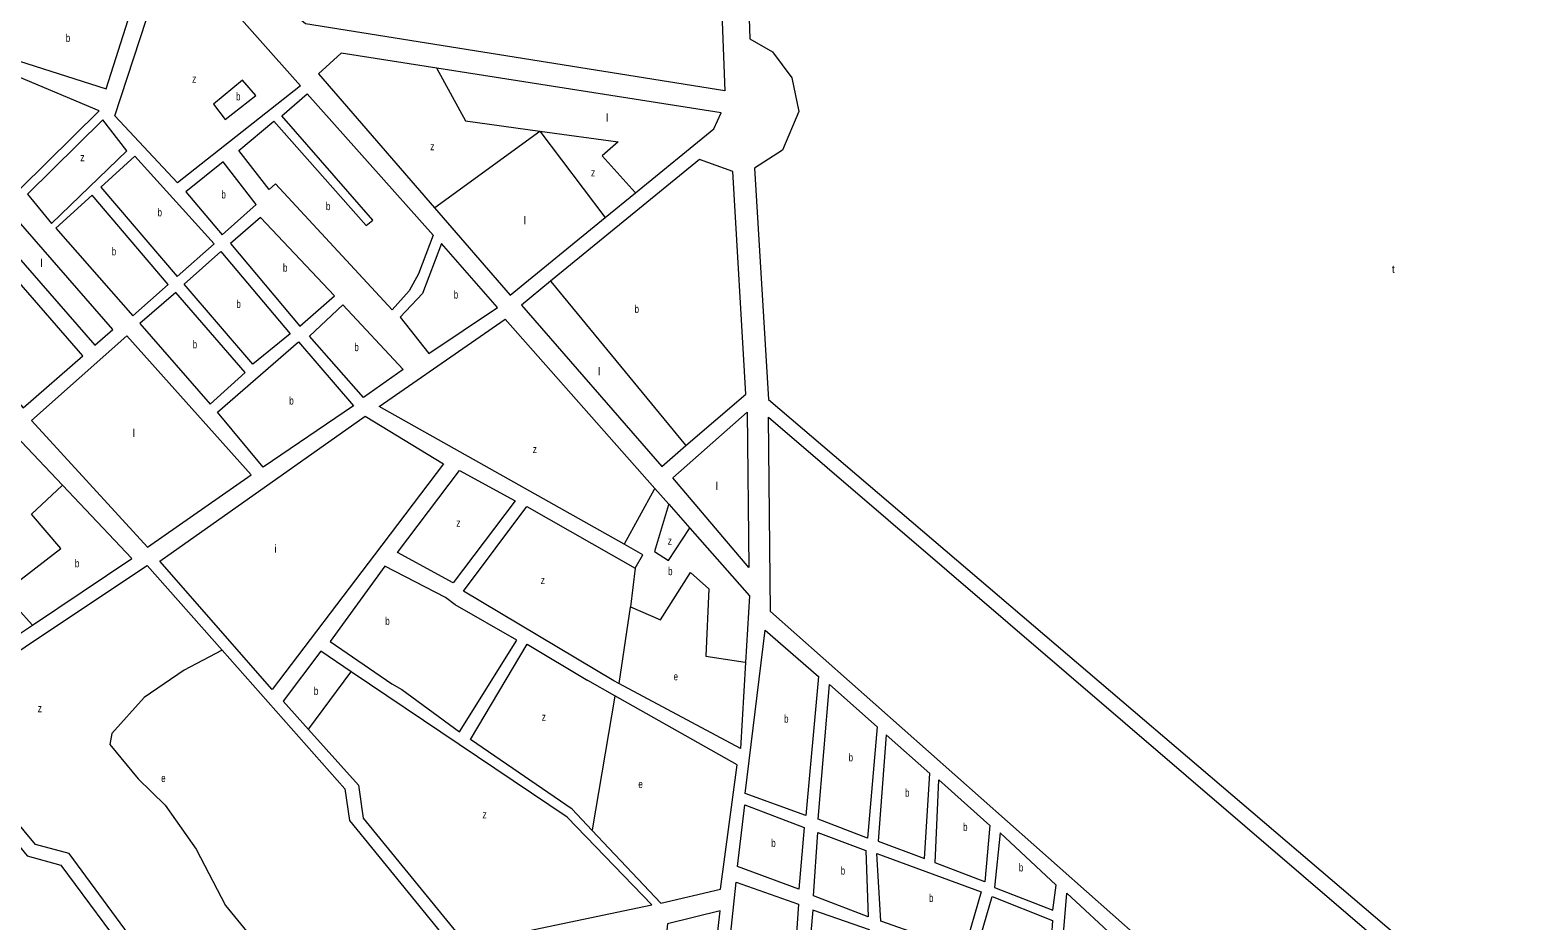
# Model space of a CAD drawing. Extents: x 639657 to 671642, y 222838 to 252123.
# Drawn here: x 658965 to 660865, y 235539 to 236660 of the extents above; entities that cross this region are included whole.
import ezdxf

# ---------------------------------------------------------------- set-up
doc = ezdxf.new("R2010")
doc.units = 0
doc.header["$LTSCALE"] = 4
doc.layers.add('1', color=7, linetype='Continuous', lineweight=13)
doc.layers.add('21', color=7, linetype='Continuous', lineweight=13)
doc.layers.add('7', color=7, linetype='Continuous')

msp = doc.modelspace()

# ---------------------------------------------------------------- linework, layer by layer
at = {"layer": '1'}
for p, q in [((659500.49, 235936.48), (659488.44, 235945.66)), ((659578.35, 235891.81), (659500.49, 235936.48)), ((658824.69, 235815.19), (658967.857, 235910.883)), ((659759.918, 235560.596), (659672.972, 235652.722))]:
    msp.add_line(p, q, dxfattribs=at)
for points in [[(662304.73, 237303.89), (660926.618, 235017.373), (659898.08, 235928.11), (659895.46, 236172.66), (660871.25, 235336.18), (661598.09, 236505.54), (661748.64, 236753.4), (661864.422, 236938.267), (661836.126, 236944.447)], [(659834.184, 236747.301), (659840.23, 236583.39), (659311.84, 236668), (659276.19, 236697.2), (658971.19, 237011.41), (659235.52, 237254.49)], [(660774.19, 236880.42), (659859.82, 237021.45), (659871.86, 236649.05), (659900.4, 236632.57), (659924.98, 236600.02), (659933.76, 236557.48), (659913.29, 236508.93), (659877.87, 236486.02), (659895.46, 236195.1), (660868.64, 235365.72), (661190.7, 235886.52), (661836.126, 236944.447)], [(659477.381, 236612.081), (659356.83, 236630.98), (659328.47, 236605.02), (659474.423, 236436.385)], [(659826.65, 236535.78), (659835.82, 236555.89), (659477.381, 236612.081)], [(659396.832, 236420.93), (659281.97, 236552.28), (659314.05, 236579.95)], [(659314.05, 236579.95), (659472.72, 236401.77), (659454.182, 236353.321)], [(659454.182, 236353.321), (659442.787, 236331.783), (659421.264, 236307.71), (659274.38, 236466.62), (659266.03, 236459.48), (659227.92, 236508.36), (659271.93, 236545.59), (659388.346, 236414.136), (659396.832, 236420.93)], [(659474.423, 236436.385), (659569.71, 236326.29), (659689.588, 236424.03), (659727.916, 236455.28), (659826.65, 236535.78)], [(659866.74, 236201.53), (659850.58, 236481.88), (659808.28, 236497.18), (659620.911, 236343.938)], [(659620.911, 236343.938), (659584, 236313.75), (659761.02, 236110.79), (659791.398, 236136.864), (659866.74, 236201.53)], [(659713.553, 236012.657), (659404.94, 236186.07), (659563.49, 236296.05), (659752.143, 236082.741), (659769.634, 236062.964), (659796.128, 236033.007)], [(659005.829, 236087.095), (658946.65, 236149.55), (658713.13, 235945.66), (658824.69, 235815.19)], [(658967.857, 235910.883), (659093.33, 235994.75), (659005.829, 236087.095)], [(659706.783, 235837.387), (659700.55, 235840.72), (659511.15, 235953.5), (659590.76, 236060.07), (659727.24, 235982.47)], [(659796.128, 236033.007), (659871.46, 235947.83), (659866.494, 235863.941)], [(659727.24, 235982.47), (659736.95, 235999.51), (659713.553, 236012.657)], [(659303.338, 235466.09), (659223.63, 235449.61), (659148.63, 235440.62), (659014.19, 235623.16), (658971.91, 235634.53), (658834.4, 235799.61), (658970.44, 235891.48), (659112.36, 235986.01), (659206.816, 235879.369)], [(659488.44, 235945.66), (659412.02, 235985.08), (659342.92, 235890.42), (659420.88, 235837.13)], [(659206.816, 235879.369), (659361.36, 235704.89), (659367.32, 235664.78), (659497, 235506.13)], [(659420.88, 235837.13), (659433.19, 235829.91), (659505.88, 235776.62), (659578.35, 235891.81)], [(659519.95, 235766.83), (659591.26, 235887.03), (659667.71, 235841.17)], [(659369.512, 235852.256), (659331.38, 235877.92), (659283.85, 235814.91), (659315.724, 235779.592)], [(659866.494, 235863.941), (659860.07, 235755.41), (659706.783, 235837.387)], [(659748.242, 235558.547), (659641.562, 235669.159), (659369.512, 235852.256)], [(659759.918, 235560.596), (659834.76, 235578.25), (659856.12, 235735.1), (659701.846, 235821.953), (659667.71, 235841.17)], [(659315.724, 235779.592), (659378.97, 235709.51), (659384.58, 235667.6)], [(659672.972, 235652.722), (659647.893, 235679.295), (659519.95, 235766.83)], [(659384.58, 235667.6), (659513.88, 235509.63), (659748.242, 235558.547)]]:
    msp.add_lwpolyline(points, dxfattribs=at)
for points in [[(659150.84, 236467.89), (659071.828, 236552.237), (659111.076, 236672.599), (659146.526, 236768.889), (659305.74, 236589.95)], [(659091.44, 236682.156), (658950.96, 236704.13), (658941.14, 236624.37), (659060.97, 236586.25)], [(658935.11, 236607.56), (658875.97, 236544.84), (658952.76, 236460.8), (659051.86, 236558.36)], [(658991.802, 236416.418), (659087.021, 236507.893), (659056.635, 236547.169), (658961.679, 236453.413)], [(659150.05, 236349.67), (659196.82, 236391.13), (659096.81, 236501.46), (659054.27, 236462.25)], [(659249.86, 236440.27), (659208.21, 236494.03), (659161.34, 236456.33), (659206.76, 236402.12)], [(659069.08, 236283.01), (658924.38, 236448.72), (658901.78, 236428.99), (659046.48, 236263.28)], [(659094.33, 236300.46), (659139.01, 236339.72), (659043.24, 236452.31), (658997.53, 236410.87)], [(658886.72, 236415.84), (658811.39, 236350.07), (658956.09, 236184.35), (659031.42, 236250.12)], [(659348.37, 236325.61), (659255.09, 236424.28), (659217.47, 236391.53), (659304.73, 236287.45)], [(659292.63, 236277.47), (659245.77, 236239.23), (659158.88, 236340.22), (659205.13, 236381.13)], [(659431.25, 236298.66), (659467.32, 236252.82), (659553.98, 236310.85), (659483.19, 236391.29), (659459.52, 236328.38)], [(659235.82, 236228.78), (659148.4, 236329.75), (659103.18, 236290.48), (659191.69, 236188.99)], [(659435.05, 236232.67), (659384.89, 236197.57), (659316.87, 236274.85), (659358.87, 236314.05)], [(658966.55, 236168.33), (659112.79, 236009.19), (659243.35, 236100.02), (659086.91, 236275.03)], [(659372.26, 236187.05), (659258.69, 236109.54), (659201.07, 236179.02), (659303.08, 236267.53)], [(659269.83, 235829.89), (659128.61, 235991.2), (659387.24, 236174.03), (659485.85, 236114.13), (659399.12, 235999.17)], [(659868.72, 236178.85), (659870.48, 235983.24), (659774.93, 236096.51)], [(659498.26, 235964.28), (659427.9, 236002.31), (659505.94, 236105.5), (659576.21, 236067.49)], [(659958.48, 235846.3), (659942.59, 235671.23), (659866.21, 235698.82), (659891.13, 235904.71)], [(659958.16, 235666.41), (659972.17, 235836), (660032.2, 235782.9), (660020.4, 235642.62)], [(659130.12, 235438.4), (659121.65, 235437.38), (658954.1, 235404.2), (658865.56, 235419.16), (658865.56, 235420.23), (658779.19, 235465.86), (658556.25, 235591.3), (658667.38, 235680.34), (658809.29, 235525.13), (658824.22, 235538.07), (658686.2, 235691.5), (658821.5, 235790.78), (658961.32, 235620.17), (659003.62, 235608.71)], [(660043.81, 235772.75), (660033.79, 235638.98), (660092.05, 235617.01), (660098.79, 235723.86)], [(660105.67, 235611.63), (660110.14, 235715.9), (660174.56, 235658.45), (660168.19, 235587.47)], [(659940.5, 235656.19), (659933.86, 235578.32), (659856.46, 235606.81), (659865.68, 235684.74)], [(659952.04, 235570.15), (659957.45, 235649.9), (660017.98, 235626.96), (660021.02, 235543.56)], [(660180.07, 235580.59), (660253.68, 235552), (660258.04, 235583.53), (660187.53, 235649.43)], [(660031.98, 235623.33), (660163.47, 235575.07), (660142.09, 235501.27), (660037.07, 235538.1)], [(659920.77, 235376.43), (659835.4, 235405.42), (659854.87, 235587.11), (659933.12, 235559.67)], [(660177.48, 235569.29), (660253.48, 235538.8), (660248.24, 235461.93), (660156.09, 235497.1)], [(660261.77, 235456.55), (660271.45, 235573.35), (660334.8, 235514.81), (660327.75, 235435.25)], [(659807.2, 235309.92), (659834.38, 235551.09), (659768.1, 235534.68), (659749.04, 235346.71)], [(659934.76, 235369.51), (660008.33, 235343.73), (660022.61, 235527.07), (659951.16, 235552.09)]]:
    msp.add_lwpolyline(points, close=True, dxfattribs=at)
at = {"layer": '21'}
msp.add_line((659727.24, 235982.47), (659721.325, 235933.956), dxfattribs=at)
for points in [[(659477.381, 236612.081), (659477.655, 236611.582), (659513.688, 236545.903), (659607.349, 236532.954)], [(659474.423, 236436.385), (659474.923, 236436.748), (659607.349, 236532.954)], [(659607.349, 236532.954), (659706.131, 236519.297), (659685.874, 236501.559), (659727.462, 236455.78), (659727.916, 236455.28)], [(659607.349, 236532.954), (659689.21, 236424.53), (659689.588, 236424.03)], [(659620.911, 236343.938), (659621.323, 236343.438), (659790.986, 236137.364), (659791.398, 236136.864)], [(658967.857, 235910.883), (658967.409, 235911.383), (658931.294, 235951.693), (659003.46, 236007.44), (658966.744, 236050.517), (659005.329, 236086.627), (659005.829, 236087.095)], [(659713.553, 236012.657), (659713.828, 236013.157), (659751.868, 236082.241), (659752.143, 236082.741)], [(659769.634, 236062.964), (659769.483, 236062.465), (659751.711, 236003.64), (659769.436, 235992.237), (659795.801, 236032.507), (659796.128, 236033.007)], [(659721.325, 235933.956), (659759.307, 235917.486), (659797.29, 235977.033), (659820.079, 235956.762), (659816.281, 235871.875), (659865.994, 235864.02), (659866.494, 235863.941)], [(659721.325, 235933.956), (659721.25, 235933.456), (659706.806, 235837.539), (659706.783, 235837.387)], [(659206.816, 235879.369), (659206.316, 235879.104), (659159.188, 235854.137), (659108.545, 235819.929), (659068.031, 235774.318), (659065.498, 235760.381), (659100.949, 235717.304), (659135.133, 235684.363), (659174.381, 235628.616), (659211.097, 235557.666), (659264.272, 235493.05), (659302.837, 235466.435), (659303.338, 235466.09)], [(659315.724, 235779.592), (659316.094, 235780.092), (659369.142, 235851.756), (659369.512, 235852.256)], [(659701.846, 235821.953), (659701.761, 235821.453), (659673.057, 235653.222), (659672.972, 235652.722)]]:
    msp.add_lwpolyline(points, dxfattribs=at)
msp.add_lwpolyline([(659210.828, 236547.678), (659249.246, 236577.878), (659232.781, 236597.096), (659196.192, 236566.896)], close=True, dxfattribs=at)

# ---------------------------------------------------------------- texts
at = {"layer": '7'}
for s, width, p in [('b', 0.75, (659009.894, 236645.19)), ('z', 0.8, (659169.115, 236593.847)), ('b', 0.75, (659224.471, 236571.501)), ('z', 0.8, (659469.146, 236508.737)), ('z', 0.8, (659028.247, 236495.01)), ('z', 0.8, (659671.718, 236475.796)), ('b', 0.75, (659206.035, 236448.075)), ('b', 0.75, (659125.543, 236425.565)), ('b', 0.75, (659337.698, 236433.365)), ('b', 0.75, (659067.793, 236376.385)), ('b', 0.75, (659283.57, 236355.865)), ('b', 0.75, (659224.873, 236310.18)), ('b', 0.75, (659498.811, 236322.055)), ('b', 0.75, (659726.676, 236303.985)), ('b', 0.75, (659169.823, 236259.37)), ('b', 0.75, (659373.509, 236255.81)), ('b', 0.75, (659291.51, 236188.535)), ('z', 0.8, (659598.285, 236127.379)), ('z', 0.8, (659502.064, 236034.89)), ('z', 0.8, (659768.425, 236012.069)), ('b', 0.75, (659021.342, 235983.637)), ('b', 0.75, (659768.924, 235973.784)), ('z', 0.8, (659608.414, 235962.673)), ('b', 0.75, (659412.475, 235911.105)), ('e', 0.75, (659775.789, 235841.279)), ('b', 0.75, (659322.499, 235823.006)), ('z', 0.8, (658974.497, 235801.194)), ('z', 0.8, (659609.681, 235790.365)), ('b', 0.75, (659915.093, 235787.97)), ('b', 0.75, (659996.358, 235739.31)), ('e', 0.75, (659130.09, 235713.315)), ('e', 0.75, (659731.476, 235705.713)), ('b', 0.75, (660067.47, 235694.88)), ('z', 0.8, (659534.982, 235667.468)), ('b', 0.75, (660140.67, 235651.685)), ('b', 0.75, (659898.891, 235631.53)), ('b', 0.75, (659986.463, 235596.73)), ('b', 0.75, (660210.952, 235600.715)), ('b', 0.75, (660097.698, 235562.3))]:
    msp.add_text(s, height=10, dxfattribs=dict(at, width=width)).set_placement(p)
for s, p in [('l', (659690.785, 236544.756)), ('l', (659586.967, 236415.525)), ('l', (658977.724, 236361.709)), ('t', (660680.93, 236354.19)), ('l', (659680.657, 236225.479)), ('l', (659094.203, 236147.591)), ('l', (659828.788, 236081.045)), ('i', (659272.528, 236001.96))]:
    msp.add_text(s, height=10, dxfattribs=at).set_placement(p)

doc.saveas('drawing.dxf')
